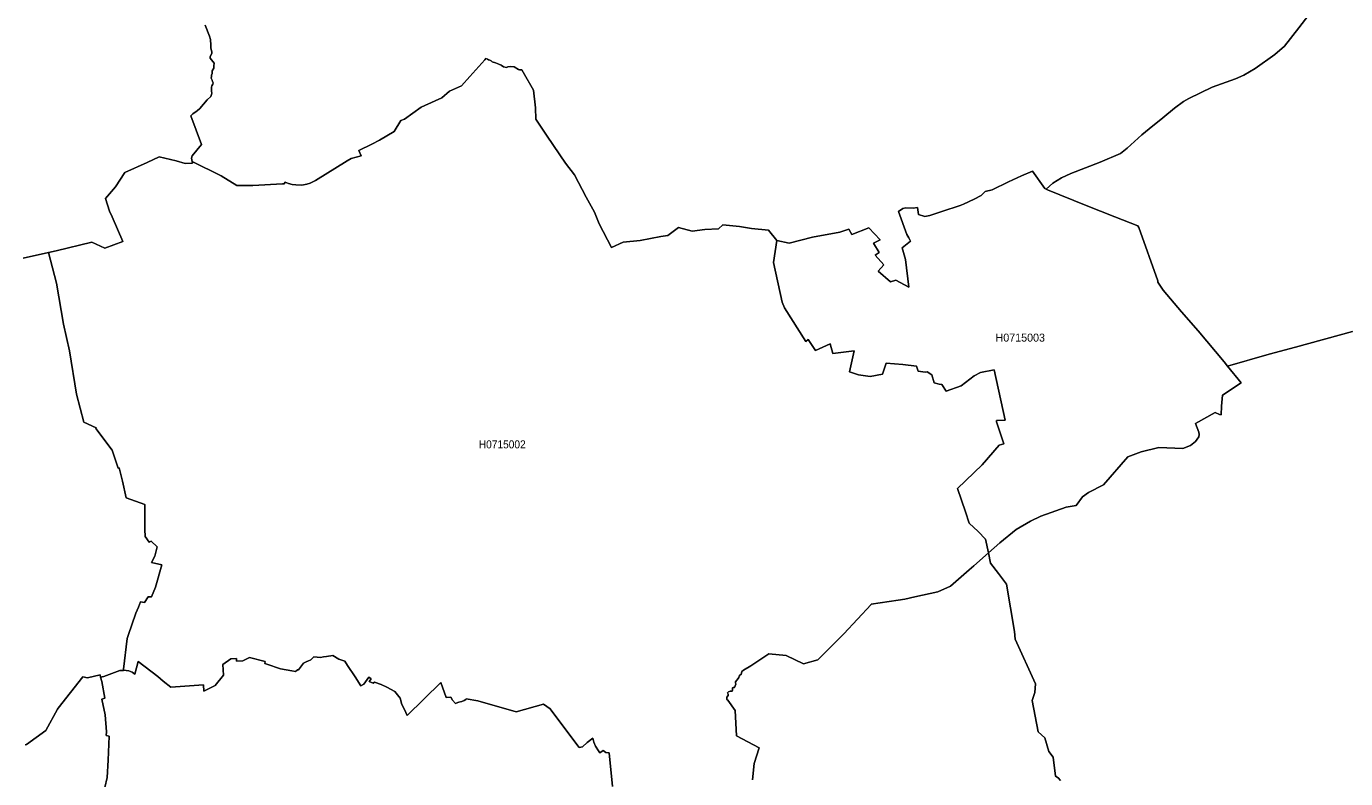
# Model space of a CAD drawing. Extents: x 369010 to 739155, y 6377141 to 6616555.
# Drawn here: x 590326 to 606809, y 6474985 to 6484386 of the extents above; entities that cross this region are included whole.
import ezdxf
from ezdxf.enums import TextEntityAlignment as Align

# ---------------------------------------------------------------- set-up
doc = ezdxf.new("R2010")
doc.units = 0
doc.header["$LTSCALE"] = 40
doc.layers.add('1', color=7, linetype='Continuous', lineweight=13)
doc.layers.add('2', color=7, linetype='Continuous')

msp = doc.modelspace()

# ---------------------------------------------------------------- linework, layer by layer
at = {"layer": '1'}
for points in [[(596532.85, 6483812.95), (596660.13, 6483590.68), (596686.44, 6483366.75), (596689.26, 6483228.22), (596830.93, 6483014.56), (597059.65, 6482677.59), (597174.68, 6482530.62), (597320.32, 6482251.25), (597422.93, 6482062.58), (597483.01, 6481917.43), (597634.78, 6481623.99), (597780.75, 6481689.04), (597996.57, 6481709.39), (598254.1, 6481758.05), (598341.65, 6481772.62), (598474.22, 6481872.75), (598645.51, 6481824.91), (598801.09, 6481847.26), (598972.38, 6481854.37), (599029.15, 6481905.68), (599234.21, 6481884), (599387.3, 6481861.66), (599599.64, 6481839.48), (599702.92, 6481710.88), (599856.01, 6481676.46), (600149.45, 6481753.09), (600491.05, 6481812.67), (600602.27, 6481851.06), (600640.66, 6481784.86), (600851.68, 6481869.93), (600993.19, 6481718), (600911.26, 6481677.95), (600979.78, 6481561.6), (600931.62, 6481528.83), (601037.38, 6481404.87), (600967.86, 6481326.91), (601120.96, 6481192.19), (601188.81, 6481213.38), (601352.33, 6481125.66), (601307.81, 6481474.05), (601269.91, 6481616.88), (601373.02, 6481701.94), (601351.83, 6481743.82), (601327.84, 6481785.19), (601224.23, 6482072.51), (601274.38, 6482109.25), (601315.59, 6482117.53), (601406.28, 6482112.56), (601459.74, 6482121), (601471.82, 6482033.28), (601552.42, 6482010.11), (601613.99, 6482021.04), (601764.93, 6482072.67), (601992.67, 6482149.3), (602035.7, 6482162.38), (602169.26, 6482224.61), (602256.98, 6482271.78), (602304.31, 6482324.41), (602390.54, 6482342.28), (602598.24, 6482444.06), (602757.96, 6482518.05), (602897.14, 6482578.45), (603051.06, 6482358.17), (603068.77, 6482349.56), (603151.19, 6482425.69), (603258.44, 6482492.89), (603376.94, 6482547.5), (603742.87, 6482690.67), (603997.75, 6482795.93), (604077.19, 6482863.45), (604261.56, 6483028.96), (604352.92, 6483107.57), (604523.88, 6483244.28), (604671.35, 6483363.61), (604782.24, 6483446.52), (604850.42, 6483483.76), (605142.87, 6483627.42), (605430.68, 6483732.02), (605537.76, 6483774.72), (605679.6, 6483858.96), (605924.05, 6484035.88), (606045.53, 6484138.66), (606222.62, 6484366.89), (606525.99, 6484765.92)], [(606525.99, 6484765.92), (606222.62, 6484366.89), (606045.53, 6484138.66), (605924.05, 6484035.88), (605679.6, 6483858.96), (605537.76, 6483774.72), (605430.68, 6483732.02), (605142.87, 6483627.42), (604850.42, 6483483.76), (604782.24, 6483446.52), (604671.35, 6483363.61), (604523.88, 6483244.28), (604352.92, 6483107.57), (604261.56, 6483028.96), (604077.19, 6482863.45), (603997.75, 6482795.93), (603742.87, 6482690.67), (603376.94, 6482547.5), (603258.44, 6482492.89), (603151.19, 6482425.69)], [(592311.01, 6482670.31), (592399.39, 6482678.42), (592397.24, 6482696.46), (592390.79, 6482740.98), (592396.74, 6482770.11), (592513.59, 6482910.12), (592382.18, 6483267.28), (592406.34, 6483294.92), (592447.39, 6483322.06), (592461.46, 6483329.01), (592493.23, 6483360.29), (592584.43, 6483466.55), (592628.61, 6483510.74), (592639.21, 6483534.74), (592642.68, 6483550.79), (592638.71, 6483575.95), (592640.7, 6483589.02), (592637.55, 6483624.6), (592642.68, 6483642.64), (592657.25, 6483662.17), (592659.23, 6483680.71), (592650.79, 6483696.43), (592647.65, 6483715.47), (592632.75, 6483737.15), (592638.71, 6483758.5), (592637.06, 6483775.05), (592645.66, 6483795.24), (592646.16, 6483828.34), (592666.35, 6483864.59), (592666.85, 6483893.55), (592672.31, 6483925.66), (592622.16, 6483987.39), (592620.17, 6484011.06), (592641.69, 6484046.14), (592644.67, 6484064.18), (592631.76, 6484117.81), (592631.1, 6484150.91), (592625.8, 6484221.25), (592613.39, 6484261.8), (592560.59, 6484401.81)], [(592560.59, 6484401.81), (592613.39, 6484261.8), (592625.8, 6484221.25), (592631.1, 6484150.91), (592631.76, 6484117.81), (592644.67, 6484064.18), (592641.69, 6484046.14), (592620.17, 6484011.06), (592622.16, 6483987.39), (592672.31, 6483925.66), (592666.85, 6483893.55), (592666.35, 6483864.59), (592646.16, 6483828.34), (592645.66, 6483795.24), (592637.06, 6483775.05), (592638.71, 6483758.5), (592632.75, 6483737.15), (592647.65, 6483715.47), (592650.79, 6483696.43), (592659.23, 6483680.71), (592657.25, 6483662.17), (592642.68, 6483642.64), (592637.55, 6483624.6), (592640.7, 6483589.02), (592638.71, 6483575.95), (592642.68, 6483550.79), (592639.21, 6483534.74), (592628.61, 6483510.74), (592584.43, 6483466.55), (592493.23, 6483360.29), (592461.46, 6483329.01), (592447.39, 6483322.06), (592406.34, 6483294.92), (592382.18, 6483267.28), (592513.59, 6482910.12), (592396.74, 6482770.11), (592390.79, 6482740.98), (592397.24, 6482696.46), (592760.69, 6482516.56), (592956.97, 6482396.9), (592983.12, 6482395.41), (593155.41, 6482398.88), (593525.15, 6482417.92), (593544.84, 6482416.92), (593557.09, 6482440.92), (593602.77, 6482423.38), (593646.8, 6482409.31), (593690.99, 6482404.18), (593765.63, 6482402.85), (593829.84, 6482412.45), (593872.38, 6482424.87), (593936.92, 6482458.46), (594333.97, 6482706.06), (594383.78, 6482736.01), (594509.73, 6482768.12), (594479.12, 6482834.32), (594639.98, 6482915.59), (594736.64, 6482964.08), (594922.17, 6483070.33), (595005.25, 6483211.01), (595048.78, 6483227.73), (595258.97, 6483374.53), (595434.74, 6483456.29), (595516, 6483490.88), (595612.16, 6483577.6), (595760.12, 6483642.81), (595866.7, 6483758.17), (596055.38, 6483968.69), (596066.96, 6483982.59), (596087.48, 6483976.96), (596098.9, 6483967.2), (596116.94, 6483964.22), (596133.16, 6483955.28), (596144.91, 6483942.7), (596186.29, 6483928.3), (596226.67, 6483911.59), (596257.79, 6483901), (596286.25, 6483879.81), (596322.5, 6483871.04), (596342.19, 6483878.49), (596372.81, 6483883.45), (596418.16, 6483879.15), (596472.45, 6483847.37), (596486.35, 6483843.73), (596517.13, 6483842.74), (596532.85, 6483812.95)], [(599702.92, 6481710.88), (599599.64, 6481839.48), (599387.3, 6481861.66), (599234.21, 6481884), (599029.15, 6481905.68), (598972.38, 6481854.37), (598801.09, 6481847.26), (598645.51, 6481824.91), (598474.22, 6481872.75), (598341.65, 6481772.62), (598254.1, 6481758.05), (597996.57, 6481709.39), (597780.75, 6481689.04), (597634.78, 6481623.99), (597483.01, 6481917.43), (597422.93, 6482062.58), (597320.32, 6482251.25), (597174.68, 6482530.62), (597059.65, 6482677.59), (596830.93, 6483014.56), (596689.26, 6483228.22), (596686.44, 6483366.75), (596660.13, 6483590.68), (596532.85, 6483812.95), (596517.13, 6483842.74), (596486.35, 6483843.73), (596472.45, 6483847.37), (596418.16, 6483879.15), (596372.81, 6483883.45), (596342.19, 6483878.49), (596322.5, 6483871.04), (596286.25, 6483879.81), (596257.79, 6483901), (596226.67, 6483911.59), (596186.29, 6483928.3), (596144.91, 6483942.7), (596133.16, 6483955.28), (596116.94, 6483964.22), (596098.9, 6483967.2), (596087.48, 6483976.96), (596066.96, 6483982.59), (596055.38, 6483968.69), (595866.7, 6483758.17), (595760.12, 6483642.81), (595612.16, 6483577.6), (595516, 6483490.88), (595434.74, 6483456.29), (595258.97, 6483374.53), (595048.78, 6483227.73), (595005.25, 6483211.01), (594922.17, 6483070.33), (594736.64, 6482964.08), (594639.98, 6482915.59), (594479.12, 6482834.32), (594509.73, 6482768.12), (594383.78, 6482736.01), (594333.97, 6482706.06), (593936.92, 6482458.46), (593872.38, 6482424.87), (593829.84, 6482412.45), (593765.63, 6482402.85)], [(590283.59, 6481489.77), (590601.52, 6481558.12), (590699.5, 6481582.45), (591141.56, 6481691.02), (591307.73, 6481613.07), (591529.01, 6481699.63), (591399.42, 6482005.81), (591365.65, 6482074.99), (591312.2, 6482234.7), (591439.97, 6482381.67), (591556.81, 6482558.92), (591836.18, 6482683.71), (591985.3, 6482755.21), (592197.48, 6482703.58), (592311.01, 6482670.31)], [(593765.63, 6482402.85), (593690.99, 6482404.18), (593646.8, 6482409.31), (593602.77, 6482423.38), (593557.09, 6482440.92), (593544.84, 6482416.92), (593525.15, 6482417.92), (593155.41, 6482398.88), (592983.12, 6482395.41), (592956.97, 6482396.9), (592760.69, 6482516.56), (592397.24, 6482696.46), (592399.39, 6482678.42), (592311.01, 6482670.31), (592197.48, 6482703.58), (591985.3, 6482755.21), (591836.18, 6482683.71), (591556.81, 6482558.92), (591439.97, 6482381.67), (591312.2, 6482234.7), (591365.65, 6482074.99), (591399.42, 6482005.81), (591529.01, 6481699.63), (591307.73, 6481613.07), (591141.56, 6481691.02), (590699.5, 6481582.45), (590601.52, 6481558.12), (590700.33, 6481175.81), (590790.86, 6480665.72), (590863.02, 6480330.08), (590953.05, 6479789.88), (591044.74, 6479439.01), (591198.16, 6479369.83), (591192.87, 6479362.38), (591395.61, 6479090.13), (591474.06, 6478866.36), (591486.8, 6478871), (591528.51, 6478703.34), (591574.52, 6478494.64), (591804.57, 6478412.72), (591807.22, 6478098.76), (591810.2, 6478012.7), (591860.18, 6477938.22), (591886.33, 6477952.12), (591960.81, 6477880.62), (591929.36, 6477765.93), (591890.96, 6477685.66), (592016.58, 6477657.19), (591940.95, 6477379.64), (591889.81, 6477259.16), (591848.59, 6477255.18), (591802.09, 6477184.84), (591752.11, 6477195.27), (591725.96, 6477127.08), (591692.36, 6477052.77), (591597.52, 6476775.39), (591584.78, 6476736.99), (591539.43, 6476353.19), (591537.61, 6476339.78), (591606.3, 6476330.35), (591645.85, 6476315.45), (591682.43, 6476292.12), (591722.98, 6476448.85), (591968.42, 6476260.34), (592034.95, 6476203.9), (592129.95, 6476128.93), (592539.41, 6476156.07), (592544.54, 6476079.44), (592682.73, 6476149.45), (592787.5, 6476278.05), (592780.88, 6476412.11), (592879.19, 6476482.94), (592951.68, 6476486.25), (592950.35, 6476453.81), (593032.11, 6476457.95), (593115.36, 6476497.84), (593308.01, 6476448.02), (593303.21, 6476422.53), (593328.03, 6476416.41), (593501.65, 6476356.66), (593640.67, 6476332.66), (593687.01, 6476322.57), (593707.37, 6476340.77), (593710.51, 6476343.59), (593723.92, 6476346.57), (593786.98, 6476428.99), (593829.84, 6476448.52), (593844.08, 6476451.33), (593881.15, 6476471.36), (593917.89, 6476506.61), (594001.97, 6476497.34), (594038.54, 6476508.93), (594074.13, 6476511.08), (594154.07, 6476522.33), (594227.71, 6476478.47), (594305.34, 6476455.14), (594336.29, 6476400.69), (594433.27, 6476256.53), (594505.93, 6476144.32), (594543.17, 6476163.85)], [(599702.92, 6481710.88), (599658.89, 6481437.14), (599768.13, 6480939.14), (599799.57, 6480867.8), (600066.36, 6480447.59), (600091.52, 6480472.75), (600183.38, 6480334.55), (600369.73, 6480418.96), (600402.34, 6480297.97), (600668.8, 6480330.74), (600608.39, 6480070.9), (600720.44, 6480033), (600868.56, 6480009.34), (601021.98, 6480040.78), (601066.01, 6480176.83), (601274.54, 6480162.43), (601447, 6480138.43), (601468.35, 6480075.54), (601553.91, 6480066.6), (601582.38, 6480067.43), (601640.47, 6480030.85), (601667.28, 6479932.05), (601728.19, 6479914.17), (601761.62, 6479909.37), (601817.56, 6479826.62), (602005.91, 6479895.3), (602165.95, 6480020.26), (602247.54, 6480059.81), (602416.85, 6480094.07), (602555.38, 6479465.99), (602446.48, 6479461.52), (602445.15, 6479445.13), (602538.5, 6479169.24), (602480.9, 6479153.35), (602269.22, 6478905.26), (601960.56, 6478611.16), (602058.87, 6478317.55), (602106.37, 6478178.03), (602215.6, 6478072.11), (602310.6, 6477978.77), (602348.5, 6477807.8), (602489.84, 6477931.27), (602694.24, 6478097.93), (602872.32, 6478201.04), (603001.41, 6478265.25), (603318.52, 6478376.8), (603441.82, 6478397.66), (603521.76, 6478507.06), (603597.72, 6478561.51), (603781.43, 6478657.5), (604089.27, 6479005.88), (604255.6, 6479068.11), (604475.39, 6479125.05), (604776.44, 6479112.14), (604870.12, 6479148.05), (604931.85, 6479198.7), (604973.39, 6479255.8), (604979.85, 6479286.25), (604973.39, 6479314.22), (604933.18, 6479421.96), (605179.78, 6479560.32), (605233.9, 6479534.01), (605255.25, 6479529.54), (605259.55, 6479638.77), (605268.98, 6479775.64), (605504, 6479931.38), (605332.54, 6480140.41), (605291.99, 6480192.38), (604965.78, 6480580.32), (604758.73, 6480818.82), (604527.69, 6481088.26), (604460.66, 6481190.87), (604460.66, 6481207.42), (604225.65, 6481874.07), (604213.73, 6481893.1), (603925.59, 6482004.49), (603564.95, 6482149.3), (603082.18, 6482342.61), (603068.77, 6482349.56), (603051.06, 6482358.17), (602897.14, 6482578.45), (602757.96, 6482518.05), (602598.24, 6482444.06), (602390.54, 6482342.28), (602304.31, 6482324.41), (602256.98, 6482271.78), (602169.26, 6482224.61), (602035.7, 6482162.38), (601992.67, 6482149.3), (601764.93, 6482072.67), (601613.99, 6482021.04), (601552.42, 6482010.11), (601471.82, 6482033.28), (601459.74, 6482121), (601406.28, 6482112.56), (601315.59, 6482117.53), (601274.38, 6482109.25), (601224.23, 6482072.51), (601327.84, 6481785.19), (601351.83, 6481743.82)], [(603151.19, 6482425.69), (603068.77, 6482349.56), (603082.18, 6482342.61), (603564.95, 6482149.3), (603925.59, 6482004.49), (604213.73, 6481893.1), (604225.65, 6481874.07), (604460.66, 6481207.42), (604460.66, 6481190.87), (604527.69, 6481088.26), (604758.73, 6480818.82), (604965.78, 6480580.32), (605291.99, 6480192.38), (605332.54, 6480140.41), (605853.38, 6480287.71), (606183.89, 6480377.58), (606893.24, 6480572.88)], [(601351.83, 6481743.82), (601373.02, 6481701.94), (601269.91, 6481616.88), (601307.81, 6481474.05), (601352.33, 6481125.66), (601188.81, 6481213.38), (601120.96, 6481192.19), (600967.86, 6481326.91), (601037.38, 6481404.87), (600931.62, 6481528.83), (600979.78, 6481561.6), (600911.26, 6481677.95), (600993.19, 6481718), (600851.68, 6481869.93), (600640.66, 6481784.86), (600602.27, 6481851.06), (600491.05, 6481812.67), (600149.45, 6481753.09), (599856.01, 6481676.46), (599702.92, 6481710.88)], [(599397.73, 6474972.22), (599419.08, 6475176.12), (599481.14, 6475368.77), (599199.12, 6475518.22), (599181.41, 6475838.47), (599088.9, 6475967.4), (599079.3, 6475973.19), (599077.81, 6476003.97), (599092.37, 6476022.84), (599092.87, 6476039.72), (599087.08, 6476057.6), (599097.17, 6476069.51), (599120.18, 6476078.78), (599144.34, 6476079.77), (599150.13, 6476089.87), (599149.14, 6476120.65), (599154.93, 6476125.95), (599172.81, 6476125.45), (599189.69, 6476165.01), (599183.9, 6476180.4), (599184.39, 6476195.96), (599217.16, 6476237.5), (599228.58, 6476247.1), (599233.05, 6476265.47), (599245.96, 6476281.85), (599255.23, 6476287.65), (599266.65, 6476323.73), (599284.19, 6476339.28), (599377.21, 6476396.88), (599600.97, 6476545.17), (599817.12, 6476522.5), (600034.26, 6476419.06), (600216.15, 6476469.54), (600537.72, 6476796.08), (600880.98, 6477159.69), (600879.98, 6477167.14), (601218.93, 6477214.8), (601301.36, 6477228.87), (601427.3, 6477258.33), (601714.29, 6477321.05), (601872.34, 6477390.23), (602106.04, 6477592.81), (602162.64, 6477645.77), (602347.51, 6477807.14), (602348.5, 6477807.8), (602310.6, 6477978.77), (602215.6, 6478072.11), (602106.37, 6478178.03), (602058.87, 6478317.55), (601960.56, 6478611.16), (602269.22, 6478905.26), (602480.9, 6479153.35), (602538.5, 6479169.24), (602445.15, 6479445.13), (602446.48, 6479461.52), (602555.38, 6479465.99), (602416.85, 6480094.07), (602247.54, 6480059.81), (602165.95, 6480020.26), (602005.91, 6479895.3), (601817.56, 6479826.62), (601761.62, 6479909.37), (601728.19, 6479914.17), (601667.28, 6479932.05), (601640.47, 6480030.85), (601582.38, 6480067.43), (601553.91, 6480066.6), (601468.35, 6480075.54), (601447, 6480138.43), (601274.54, 6480162.43), (601066.01, 6480176.83), (601021.98, 6480040.78), (600868.56, 6480009.34), (600720.44, 6480033), (600608.39, 6480070.9), (600668.8, 6480330.74), (600402.34, 6480297.97), (600369.73, 6480418.96), (600183.38, 6480334.55), (600091.52, 6480472.75), (600066.36, 6480447.59), (599799.57, 6480867.8), (599768.13, 6480939.14), (599658.89, 6481437.14), (599702.92, 6481710.88)], [(591198.16, 6479369.83), (591044.74, 6479439.01), (590953.05, 6479789.88), (590863.02, 6480330.08), (590790.86, 6480665.72), (590700.33, 6481175.81), (590601.52, 6481558.12), (590283.59, 6481489.77)], [(606893.24, 6480572.88), (606183.89, 6480377.58), (605853.38, 6480287.71), (605332.54, 6480140.41)], [(605332.54, 6480140.41), (605504, 6479931.38), (605268.98, 6479775.64), (605259.55, 6479638.77), (605255.25, 6479529.54), (605233.9, 6479534.01), (605179.78, 6479560.32), (604933.18, 6479421.96), (604973.39, 6479314.22), (604979.85, 6479286.25), (604973.39, 6479255.8), (604931.85, 6479198.7), (604870.12, 6479148.05), (604776.44, 6479112.14), (604475.39, 6479125.05), (604255.6, 6479068.11), (604089.27, 6479005.88), (603781.43, 6478657.5), (603597.72, 6478561.51), (603521.76, 6478507.06), (603441.82, 6478397.66), (603318.52, 6478376.8), (603001.41, 6478265.25), (602872.32, 6478201.04), (602694.24, 6478097.93), (602489.84, 6477931.27), (602348.5, 6477807.8), (602347.51, 6477807.14), (602372.33, 6477676.23), (602472.3, 6477548.62), (602573.58, 6477416.05), (602671.56, 6476822.89), (602681.49, 6476728.55), (602931.9, 6476170.14), (602925.94, 6476061.57), (602890.52, 6475962.43), (602966.99, 6475568.04), (603050.4, 6475495.71), (603101.38, 6475324.91), (603153.68, 6475255.4), (603183.47, 6475016.58), (603217.89, 6474995.06), (603244.7, 6474961.96)], [(590309.24, 6475406.83), (590325.96, 6475409.81), (590567.26, 6475585.25), (590714.23, 6475851.54), (590723.33, 6475866.27), (591032.99, 6476258.02), (591091.25, 6476245.94), (591245.83, 6476281.85), (591252.61, 6476255.04), (591291.51, 6476261.5), (591492.6, 6476337.13), (591537.12, 6476336.8), (591537.61, 6476339.78), (591539.43, 6476353.19), (591584.78, 6476736.99), (591597.52, 6476775.39), (591692.36, 6477052.77), (591725.96, 6477127.08), (591752.11, 6477195.27), (591802.09, 6477184.84), (591848.59, 6477255.18), (591889.81, 6477259.16), (591940.95, 6477379.64), (592016.58, 6477657.19), (591890.96, 6477685.66), (591929.36, 6477765.93), (591960.81, 6477880.62), (591886.33, 6477952.12), (591860.18, 6477938.22), (591810.2, 6478012.7), (591807.22, 6478098.76), (591804.57, 6478412.72), (591574.52, 6478494.64), (591528.51, 6478703.34), (591486.8, 6478871), (591474.06, 6478866.36), (591395.61, 6479090.13), (591192.87, 6479362.38), (591198.16, 6479369.83)], [(602347.51, 6477807.14), (602162.64, 6477645.77), (602106.04, 6477592.81), (601872.34, 6477390.23), (601714.29, 6477321.05), (601427.3, 6477258.33), (601301.36, 6477228.87), (601218.93, 6477214.8), (600879.98, 6477167.14), (600880.98, 6477159.69), (600537.72, 6476796.08), (600216.15, 6476469.54), (600034.26, 6476419.06), (599817.12, 6476522.5), (599600.97, 6476545.17), (599377.21, 6476396.88), (599284.19, 6476339.28), (599266.65, 6476323.73), (599255.23, 6476287.65), (599245.96, 6476281.85), (599233.05, 6476265.47), (599228.58, 6476247.1), (599217.16, 6476237.5), (599184.39, 6476195.96), (599183.9, 6476180.4), (599189.69, 6476165.01), (599172.81, 6476125.45), (599154.93, 6476125.95), (599149.14, 6476120.65), (599150.13, 6476089.87), (599144.34, 6476079.77), (599120.18, 6476078.78), (599097.17, 6476069.51), (599087.08, 6476057.6), (599092.87, 6476039.72), (599092.37, 6476022.84), (599077.81, 6476003.97), (599079.3, 6475973.19), (599088.9, 6475967.4), (599181.41, 6475838.47), (599199.12, 6475518.22), (599481.14, 6475368.77), (599419.08, 6475176.12), (599397.73, 6474972.22)], [(603244.7, 6474961.96), (603217.89, 6474995.06), (603183.47, 6475016.58), (603153.68, 6475255.4), (603101.38, 6475324.91), (603050.4, 6475495.71), (602966.99, 6475568.04), (602890.52, 6475962.43), (602925.94, 6476061.57), (602931.9, 6476170.14), (602681.49, 6476728.55), (602671.56, 6476822.89), (602573.58, 6477416.05), (602472.3, 6477548.62), (602372.33, 6477676.23), (602347.51, 6477807.14)], [(593829.84, 6476448.52), (593786.98, 6476428.99), (593723.92, 6476346.57), (593710.51, 6476343.59), (593707.37, 6476340.77), (593687.01, 6476322.57), (593640.67, 6476332.66), (593501.65, 6476356.66), (593328.03, 6476416.41), (593303.21, 6476422.53), (593308.01, 6476448.02), (593115.36, 6476497.84), (593032.11, 6476457.95), (592950.35, 6476453.81), (592951.68, 6476486.25), (592879.19, 6476482.94), (592780.88, 6476412.11), (592787.5, 6476278.05), (592682.73, 6476149.45), (592544.54, 6476079.44), (592539.41, 6476156.07), (592129.95, 6476128.93), (592034.95, 6476203.9), (591968.42, 6476260.34), (591722.98, 6476448.85), (591682.43, 6476292.12), (591645.85, 6476315.45), (591606.3, 6476330.35), (591537.61, 6476339.78), (591537.12, 6476336.8), (591492.6, 6476337.13), (591291.51, 6476261.5), (591252.61, 6476255.04), (591269.5, 6476198.11), (591304.58, 6475990.73), (591269.66, 6475980.31), (591309.88, 6475783.03), (591328.58, 6475570.85), (591324.44, 6475522.69), (591359.53, 6475517.89), (591346.46, 6475217.5), (591336.53, 6475000.36), (591304.58, 6474873.75)], [(597437.33, 6475391.44), (597415.16, 6475439.44), (597402.41, 6475491.24), (597331.58, 6475436.13), (597273.15, 6475384.33), (597233.1, 6475373.07), (597227.64, 6475378.53), (596871.64, 6475857.34), (596784.92, 6475917.58), (596447.29, 6475819.77), (595966.33, 6475956.8), (595821.68, 6475980.8), (595816.06, 6475973.52), (595796.03, 6475960.11), (595766.57, 6475947.37), (595729.83, 6475940.09), (595695.9, 6475928.34), (595686.63, 6475925.52), (595648.9, 6475966.24), (595628.87, 6476003.81), (595572.43, 6475997.52), (595503.58, 6476185.53), (595084.36, 6475775.58), (595051.43, 6475849.72), (595017.67, 6475911.13), (594995.16, 6475991.23), (594929.12, 6476072.66), (594830.15, 6476128.27), (594758.65, 6476162.2), (594675.73, 6476190), (594656.7, 6476179.9), (594610.53, 6476198.94), (594633.36, 6476232.2), (594602.75, 6476252.39), (594543.17, 6476163.85), (594505.93, 6476144.32), (594433.27, 6476256.53), (594336.29, 6476400.69), (594305.34, 6476455.14), (594227.71, 6476478.47), (594154.07, 6476522.33), (594074.13, 6476511.08), (594038.54, 6476508.93), (594001.97, 6476497.34), (593917.89, 6476506.61), (593881.15, 6476471.36), (593844.08, 6476451.33), (593829.84, 6476448.52)], [(591304.58, 6474873.75), (591336.53, 6475000.36), (591346.46, 6475217.5), (591359.53, 6475517.89), (591324.44, 6475522.69), (591328.58, 6475570.85), (591309.88, 6475783.03), (591269.66, 6475980.31), (591304.58, 6475990.73), (591269.5, 6476198.11), (591252.61, 6476255.04), (591245.83, 6476281.85), (591091.25, 6476245.94), (591032.99, 6476258.02), (590723.33, 6475866.27), (590714.23, 6475851.54), (590567.26, 6475585.25), (590325.96, 6475409.81), (590309.24, 6475406.83)], [(594543.17, 6476163.85), (594602.75, 6476252.39), (594633.36, 6476232.2), (594610.53, 6476198.94), (594656.7, 6476179.9), (594675.73, 6476190), (594758.65, 6476162.2), (594830.15, 6476128.27), (594929.12, 6476072.66), (594995.16, 6475991.23), (595017.67, 6475911.13), (595051.43, 6475849.72), (595084.36, 6475775.58), (595503.58, 6476185.53), (595572.43, 6475997.52), (595628.87, 6476003.81), (595648.9, 6475966.24), (595686.63, 6475925.52), (595695.9, 6475928.34), (595729.83, 6475940.09), (595766.57, 6475947.37), (595796.03, 6475960.11), (595816.06, 6475973.52), (595821.68, 6475980.8), (595966.33, 6475956.8), (596447.29, 6475819.77), (596784.92, 6475917.58), (596871.64, 6475857.34), (597227.64, 6475378.53), (597233.1, 6475373.07), (597273.15, 6475384.33), (597331.58, 6475436.13), (597402.41, 6475491.24), (597415.16, 6475439.44), (597437.33, 6475391.44), (597474.08, 6475331.86), (597489.14, 6475308.36), (597532.99, 6475336.66), (597565.27, 6475311.67), (597607.64, 6475306.21), (597650.83, 6474886.16)], [(597650.83, 6474886.16), (597607.64, 6475306.21), (597565.27, 6475311.67), (597532.99, 6475336.66), (597489.14, 6475308.36), (597474.08, 6475331.86), (597437.33, 6475391.44)]]:
    msp.add_lwpolyline(points, dxfattribs=at)

# ---------------------------------------------------------------- texts
at = {"layer": '2'}
msp.add_text('H0715003', height=100, dxfattribs=at).set_placement((602743.43, 6480446.42), align=Align.CENTER)
at = {"layer": '2', "width": 0.95}
msp.add_text('H0715002', height=100, dxfattribs=at).set_placement((596271.36, 6479112.56), align=Align.CENTER)

doc.saveas('drawing.dxf')
